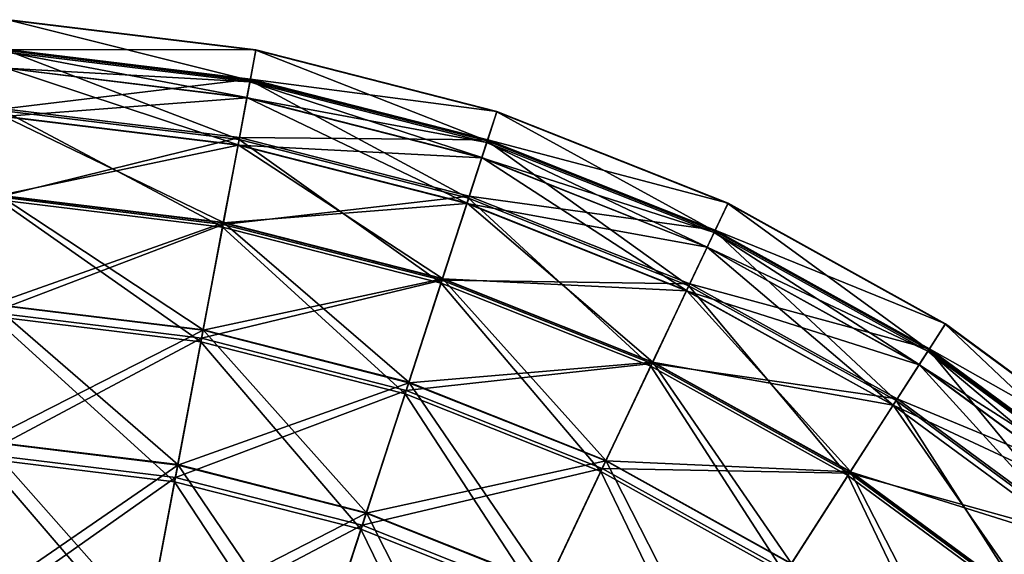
# Model space of a CAD drawing. Header units: millimetres. Extents: x 0 to 453, y 0 to 454.
# Tile 523 of 530: x 294 to 332, y 433 to 454. Entities that reach past the tile are written whole.
import ezdxf

# ---------------------------------------------------------------- set-up
doc = ezdxf.new("R2010")
doc.units = ezdxf.units.MM
doc.header["$LTSCALE"] = 25.4
doc.layers.get('0').update_dxf_attribs({"true_color": 0xff5454})

# ---------------------------------------------------------------- blocks, each defined once
blk = doc.blocks.new('KARO-V-10303.STL')
at = {"color": 7, "true_color": 0xffffff}
mesh = blk.add_polyface(dxfattribs=at)
corners = [(75.111, 219.919, 662.718), (84.619, 217.541, 653.023), (75.041, 218.714, 653.023), (84.842, 218.728, 662.718)]
mesh.append_faces([[corners[k] for k in face] for face in [(0, 1, 2), (1, 0, 3)]], dxfattribs={"vtx0": -1, "color": 7})
mesh = blk.add_polyface(dxfattribs=at)
corners = [(75.044, 218.764, 682.186), (84.845, 218.744, 672.487), (75.112, 219.936, 672.487), (84.628, 217.59, 682.186)]
mesh.append_faces([[corners[k] for k in face] for face in [(0, 1, 2), (1, 0, 3)]], dxfattribs={"vtx0": -1, "color": 7})
mesh = blk.add_polyface(dxfattribs=at)
corners = [(75.112, 219.936, 672.487), (84.842, 218.728, 662.718), (75.111, 219.919, 662.718), (84.845, 218.744, 672.487)]
mesh.append_faces([[corners[k] for k in face] for face in [(0, 1, 2), (1, 0, 3)]], dxfattribs={"vtx0": -1, "color": 7})
mesh = blk.add_polyface(dxfattribs=at)
corners = [(75.041, 218.714, 653.023), (84.179, 215.202, 643.548), (74.904, 216.338, 643.548), (84.619, 217.541, 653.023)]
mesh.append_faces([[corners[k] for k in face] for face in [(0, 1, 2), (1, 0, 3)]], dxfattribs={"vtx0": -1, "color": 7})
mesh = blk.add_polyface(dxfattribs=at)
corners = [(74.908, 216.421, 691.669), (84.628, 217.59, 682.186), (75.044, 218.764, 682.186), (84.194, 215.283, 691.669)]
mesh.append_faces([[corners[k] for k in face] for face in [(0, 1, 2), (1, 0, 3)]], dxfattribs={"vtx0": -1, "color": 7})
mesh = blk.add_polyface(dxfattribs=at)
corners = [(84.491, 216.859, 677.704), (75.038, 218.653, 667.704), (84.608, 217.481, 667.704), (75.001, 218.021, 677.704)]
mesh.append_faces([[corners[k] for k in face] for face in [(0, 1, 2), (1, 0, 3)]], dxfattribs={"vtx0": -1, "color": 7})
mesh = blk.add_polyface(dxfattribs=at)
corners = [(84.608, 217.481, 667.704), (75.001, 218.017, 657.704), (84.49, 216.855, 657.704), (75.038, 218.653, 667.704)]
mesh.append_faces([[corners[k] for k in face] for face in [(0, 1, 2), (1, 0, 3)]], dxfattribs={"vtx0": -1, "color": 7})
mesh = blk.add_polyface(dxfattribs=at)
corners = [(84.842, 218.728, 662.718), (93.968, 215.152, 653.023), (84.619, 217.541, 653.023), (94.342, 216.301, 662.718)]
mesh.append_faces([[corners[k] for k in face] for face in [(0, 1, 2), (1, 0, 3)]], dxfattribs={"vtx0": -1, "color": 7})
mesh = blk.add_polyface(dxfattribs=at)
corners = [(84.628, 217.59, 682.186), (94.347, 216.317, 672.487), (84.845, 218.744, 672.487), (93.984, 215.201, 682.186)]
mesh.append_faces([[corners[k] for k in face] for face in [(0, 1, 2), (1, 0, 3)]], dxfattribs={"vtx0": -1, "color": 7})
mesh = blk.add_polyface(dxfattribs=at)
corners = [(84.845, 218.744, 672.487), (94.342, 216.301, 662.718), (84.842, 218.728, 662.718), (94.347, 216.317, 672.487)]
mesh.append_faces([[corners[k] for k in face] for face in [(0, 1, 2), (1, 0, 3)]], dxfattribs={"vtx0": -1, "color": 7})
mesh = blk.add_polyface(dxfattribs=at)
corners = [(84.49, 216.855, 657.704), (74.891, 216.122, 647.866), (84.139, 214.989, 647.866), (75.001, 218.017, 657.704)]
mesh.append_faces([[corners[k] for k in face] for face in [(0, 1, 2), (1, 0, 3)]], dxfattribs={"vtx0": -1, "color": 7})
mesh = blk.add_polyface(dxfattribs=at)
corners = [(84.14, 214.998, 687.543), (75.001, 218.021, 677.704), (84.491, 216.859, 677.704), (74.892, 216.13, 687.543)]
mesh.append_faces([[corners[k] for k in face] for face in [(0, 1, 2), (1, 0, 3)]], dxfattribs={"vtx0": -1, "color": 7})
mesh = blk.add_polyface(dxfattribs=at)
corners = [(84.619, 217.541, 653.023), (93.233, 212.889, 643.548), (84.179, 215.202, 643.548), (93.968, 215.152, 653.023)]
mesh.append_faces([[corners[k] for k in face] for face in [(0, 1, 2), (1, 0, 3)]], dxfattribs={"vtx0": -1, "color": 7})
mesh = blk.add_polyface(dxfattribs=at)
corners = [(84.194, 215.283, 691.669), (93.984, 215.201, 682.186), (84.628, 217.59, 682.186), (93.258, 212.968, 691.669)]
mesh.append_faces([[corners[k] for k in face] for face in [(0, 1, 2), (1, 0, 3)]], dxfattribs={"vtx0": -1, "color": 7})
mesh = blk.add_polyface(dxfattribs=at)
corners = [(93.95, 215.095, 667.704), (84.49, 216.855, 657.704), (93.753, 214.489, 657.704), (84.608, 217.481, 667.704)]
mesh.append_faces([[corners[k] for k in face] for face in [(0, 1, 2), (1, 0, 3)]], dxfattribs={"vtx0": -1, "color": 7})
mesh = blk.add_polyface(dxfattribs=at)
corners = [(93.754, 214.493, 677.704), (84.608, 217.481, 667.704), (93.95, 215.095, 667.704), (84.491, 216.859, 677.704)]
mesh.append_faces([[corners[k] for k in face] for face in [(0, 1, 2), (1, 0, 3)]], dxfattribs={"vtx0": -1, "color": 7})
mesh = blk.add_polyface(dxfattribs=at)
corners = [(93.753, 214.489, 657.704), (84.139, 214.989, 647.866), (93.166, 212.683, 647.866), (84.49, 216.855, 657.704)]
mesh.append_faces([[corners[k] for k in face] for face in [(0, 1, 2), (1, 0, 3)]], dxfattribs={"vtx0": -1, "color": 7})
mesh = blk.add_polyface(dxfattribs=at)
corners = [(93.168, 212.691, 687.543), (84.491, 216.859, 677.704), (93.754, 214.493, 677.704), (84.14, 214.998, 687.543)]
mesh.append_faces([[corners[k] for k in face] for face in [(0, 1, 2), (1, 0, 3)]], dxfattribs={"vtx0": -1, "color": 7})
mesh = blk.add_polyface(dxfattribs=at)
corners = [(74.904, 216.338, 643.548), (83.528, 211.745, 634.434), (74.701, 212.826, 634.434), (84.179, 215.202, 643.548)]
mesh.append_faces([[corners[k] for k in face] for face in [(0, 1, 2), (1, 0, 3)]], dxfattribs={"vtx0": -1, "color": 7})
mesh = blk.add_polyface(dxfattribs=at)
corners = [(74.707, 212.941, 700.795), (84.194, 215.283, 691.669), (74.908, 216.421, 691.669), (83.55, 211.858, 700.795)]
mesh.append_faces([[corners[k] for k in face] for face in [(0, 1, 2), (1, 0, 3)]], dxfattribs={"vtx0": -1, "color": 7})
mesh = blk.add_polyface(dxfattribs=at)
corners = [(94.342, 216.301, 662.718), (102.935, 211.588, 653.023), (93.968, 215.152, 653.023), (103.452, 212.68, 662.718)]
mesh.append_faces([[corners[k] for k in face] for face in [(0, 1, 2), (1, 0, 3)]], dxfattribs={"vtx0": -1, "color": 7})
mesh = blk.add_polyface(dxfattribs=at)
corners = [(93.984, 215.201, 682.186), (103.46, 212.695, 672.487), (94.347, 216.317, 672.487), (102.957, 211.634, 682.186)]
mesh.append_faces([[corners[k] for k in face] for face in [(0, 1, 2), (1, 0, 3)]], dxfattribs={"vtx0": -1, "color": 7})
mesh = blk.add_polyface(dxfattribs=at)
corners = [(94.347, 216.317, 672.487), (103.452, 212.68, 662.718), (94.342, 216.301, 662.718), (103.46, 212.695, 672.487)]
mesh.append_faces([[corners[k] for k in face] for face in [(0, 1, 2), (1, 0, 3)]], dxfattribs={"vtx0": -1, "color": 7})
mesh = blk.add_polyface(dxfattribs=at)
corners = [(83.563, 211.927, 697.063), (74.892, 216.13, 687.543), (84.14, 214.998, 687.543), (74.711, 213.012, 697.063)]
mesh.append_faces([[corners[k] for k in face] for face in [(0, 1, 2), (1, 0, 3)]], dxfattribs={"vtx0": -1, "color": 7})
mesh = blk.add_polyface(dxfattribs=at)
corners = [(84.139, 214.989, 647.866), (74.711, 212.999, 638.347), (83.56, 211.915, 638.347), (74.891, 216.122, 647.866)]
mesh.append_faces([[corners[k] for k in face] for face in [(0, 1, 2), (1, 0, 3)]], dxfattribs={"vtx0": -1, "color": 7})
mesh = blk.add_polyface(dxfattribs=at)
corners = [(84.179, 215.202, 643.548), (92.145, 209.544, 634.434), (83.528, 211.745, 634.434), (93.233, 212.889, 643.548)]
mesh.append_faces([[corners[k] for k in face] for face in [(0, 1, 2), (1, 0, 3)]], dxfattribs={"vtx0": -1, "color": 7})
mesh = blk.add_polyface(dxfattribs=at)
corners = [(83.55, 211.858, 700.795), (93.258, 212.968, 691.669), (84.194, 215.283, 691.669), (92.181, 209.653, 700.795)]
mesh.append_faces([[corners[k] for k in face] for face in [(0, 1, 2), (1, 0, 3)]], dxfattribs={"vtx0": -1, "color": 7})
mesh = blk.add_polyface(dxfattribs=at)
corners = [(93.968, 215.152, 653.023), (101.916, 209.437, 643.548), (93.233, 212.889, 643.548), (102.935, 211.588, 653.023)]
mesh.append_faces([[corners[k] for k in face] for face in [(0, 1, 2), (1, 0, 3)]], dxfattribs={"vtx0": -1, "color": 7})
mesh = blk.add_polyface(dxfattribs=at)
corners = [(93.258, 212.968, 691.669), (102.957, 211.634, 682.186), (93.984, 215.201, 682.186), (101.952, 209.512, 691.669)]
mesh.append_faces([[corners[k] for k in face] for face in [(0, 1, 2), (1, 0, 3)]], dxfattribs={"vtx0": -1, "color": 7})
mesh = blk.add_polyface(dxfattribs=at)
corners = [(102.909, 211.533, 667.704), (93.753, 214.489, 657.704), (102.636, 210.957, 657.704), (93.95, 215.095, 667.704)]
mesh.append_faces([[corners[k] for k in face] for face in [(0, 1, 2), (1, 0, 3)]], dxfattribs={"vtx0": -1, "color": 7})
mesh = blk.add_polyface(dxfattribs=at)
corners = [(102.638, 210.961, 677.704), (93.95, 215.095, 667.704), (102.909, 211.533, 667.704), (93.754, 214.493, 677.704)]
mesh.append_faces([[corners[k] for k in face] for face in [(0, 1, 2), (1, 0, 3)]], dxfattribs={"vtx0": -1, "color": 7})
mesh = blk.add_polyface(dxfattribs=at)
corners = [(93.166, 212.683, 647.866), (83.56, 211.915, 638.347), (92.199, 209.708, 638.347), (84.139, 214.989, 647.866)]
mesh.append_faces([[corners[k] for k in face] for face in [(0, 1, 2), (1, 0, 3)]], dxfattribs={"vtx0": -1, "color": 7})
mesh = blk.add_polyface(dxfattribs=at)
corners = [(92.203, 209.72, 697.063), (84.14, 214.998, 687.543), (93.168, 212.691, 687.543), (83.563, 211.927, 697.063)]
mesh.append_faces([[corners[k] for k in face] for face in [(0, 1, 2), (1, 0, 3)]], dxfattribs={"vtx0": -1, "color": 7})
mesh = blk.add_polyface(dxfattribs=at)
corners = [(102.636, 210.957, 657.704), (93.166, 212.683, 647.866), (101.824, 209.242, 647.866), (93.753, 214.489, 657.704)]
mesh.append_faces([[corners[k] for k in face] for face in [(0, 1, 2), (1, 0, 3)]], dxfattribs={"vtx0": -1, "color": 7})
mesh = blk.add_polyface(dxfattribs=at)
corners = [(101.827, 209.25, 687.543), (93.754, 214.493, 677.704), (102.638, 210.961, 677.704), (93.168, 212.691, 687.543)]
mesh.append_faces([[corners[k] for k in face] for face in [(0, 1, 2), (1, 0, 3)]], dxfattribs={"vtx0": -1, "color": 7})
mesh = blk.add_polyface(dxfattribs=at)
corners = [(74.701, 212.826, 634.434), (82.677, 207.222, 625.816), (74.435, 208.232, 625.816), (83.528, 211.745, 634.434)]
mesh.append_faces([[corners[k] for k in face] for face in [(0, 1, 2), (1, 0, 3)]], dxfattribs={"vtx0": -1, "color": 7})
mesh = blk.add_polyface(dxfattribs=at)
corners = [(74.443, 208.376, 709.429), (83.55, 211.858, 700.795), (74.707, 212.941, 700.795), (82.704, 207.364, 709.429)]
mesh.append_faces([[corners[k] for k in face] for face in [(0, 1, 2), (1, 0, 3)]], dxfattribs={"vtx0": -1, "color": 7})
mesh = blk.add_polyface(dxfattribs=at)
corners = [(83.56, 211.915, 638.347), (74.462, 208.698, 629.3), (82.764, 207.681, 629.3), (74.711, 212.999, 638.347)]
mesh.append_faces([[corners[k] for k in face] for face in [(0, 1, 2), (1, 0, 3)]], dxfattribs={"vtx0": -1, "color": 7})
mesh = blk.add_polyface(dxfattribs=at)
corners = [(82.767, 207.698, 706.111), (74.711, 213.012, 697.063), (83.563, 211.927, 697.063), (74.463, 208.715, 706.111)]
mesh.append_faces([[corners[k] for k in face] for face in [(0, 1, 2), (1, 0, 3)]], dxfattribs={"vtx0": -1, "color": 7})
mesh = blk.add_polyface(dxfattribs=at)
corners = [(93.233, 212.889, 643.548), (100.41, 206.258, 634.434), (92.145, 209.544, 634.434), (101.916, 209.437, 643.548)]
mesh.append_faces([[corners[k] for k in face] for face in [(0, 1, 2), (1, 0, 3)]], dxfattribs={"vtx0": -1, "color": 7})
mesh = blk.add_polyface(dxfattribs=at)
corners = [(92.181, 209.653, 700.795), (101.952, 209.512, 691.669), (93.258, 212.968, 691.669), (100.46, 206.362, 700.795)]
mesh.append_faces([[corners[k] for k in face] for face in [(0, 1, 2), (1, 0, 3)]], dxfattribs={"vtx0": -1, "color": 7})
mesh = blk.add_polyface(dxfattribs=at)
corners = [(101.824, 209.242, 647.866), (92.199, 209.708, 638.347), (100.484, 206.415, 638.347), (93.166, 212.683, 647.866)]
mesh.append_faces([[corners[k] for k in face] for face in [(0, 1, 2), (1, 0, 3)]], dxfattribs={"vtx0": -1, "color": 7})
mesh = blk.add_polyface(dxfattribs=at)
corners = [(100.49, 206.426, 697.063), (93.168, 212.691, 687.543), (101.827, 209.25, 687.543), (92.203, 209.72, 697.063)]
mesh.append_faces([[corners[k] for k in face] for face in [(0, 1, 2), (1, 0, 3)]], dxfattribs={"vtx0": -1, "color": 7})
mesh = blk.add_polyface(dxfattribs=at)
corners = [(103.452, 212.68, 662.718), (111.373, 206.907, 653.023), (102.935, 211.588, 653.023), (112.025, 207.923, 662.718)]
mesh.append_faces([[corners[k] for k in face] for face in [(0, 1, 2), (1, 0, 3)]], dxfattribs={"vtx0": -1, "color": 7})
mesh = blk.add_polyface(dxfattribs=at)
corners = [(102.957, 211.634, 682.186), (112.035, 207.937, 672.487), (103.46, 212.695, 672.487), (111.4, 206.949, 682.186)]
mesh.append_faces([[corners[k] for k in face] for face in [(0, 1, 2), (1, 0, 3)]], dxfattribs={"vtx0": -1, "color": 7})
mesh = blk.add_polyface(dxfattribs=at)
corners = [(103.46, 212.695, 672.487), (112.025, 207.923, 662.718), (103.452, 212.68, 662.718), (112.035, 207.937, 672.487)]
mesh.append_faces([[corners[k] for k in face] for face in [(0, 1, 2), (1, 0, 3)]], dxfattribs={"vtx0": -1, "color": 7})
mesh = blk.add_polyface(dxfattribs=at)
corners = [(83.528, 211.745, 634.434), (90.723, 205.167, 625.816), (82.677, 207.222, 625.816), (92.145, 209.544, 634.434)]
mesh.append_faces([[corners[k] for k in face] for face in [(0, 1, 2), (1, 0, 3)]], dxfattribs={"vtx0": -1, "color": 7})
mesh = blk.add_polyface(dxfattribs=at)
corners = [(82.704, 207.364, 709.429), (92.181, 209.653, 700.795), (83.55, 211.858, 700.795), (90.768, 205.305, 709.429)]
mesh.append_faces([[corners[k] for k in face] for face in [(0, 1, 2), (1, 0, 3)]], dxfattribs={"vtx0": -1, "color": 7})
mesh = blk.add_polyface(dxfattribs=at)
corners = [(92.199, 209.708, 638.347), (82.764, 207.681, 629.3), (90.868, 205.611, 629.3), (83.56, 211.915, 638.347)]
mesh.append_faces([[corners[k] for k in face] for face in [(0, 1, 2), (1, 0, 3)]], dxfattribs={"vtx0": -1, "color": 7})
mesh = blk.add_polyface(dxfattribs=at)
corners = [(90.873, 205.627, 706.111), (83.563, 211.927, 697.063), (92.203, 209.72, 697.063), (82.767, 207.698, 706.111)]
mesh.append_faces([[corners[k] for k in face] for face in [(0, 1, 2), (1, 0, 3)]], dxfattribs={"vtx0": -1, "color": 7})
mesh = blk.add_polyface(dxfattribs=at)
corners = [(102.935, 211.588, 653.023), (110.087, 204.903, 643.548), (101.916, 209.437, 643.548), (111.373, 206.907, 653.023)]
mesh.append_faces([[corners[k] for k in face] for face in [(0, 1, 2), (1, 0, 3)]], dxfattribs={"vtx0": -1, "color": 7})
mesh = blk.add_polyface(dxfattribs=at)
corners = [(101.952, 209.512, 691.669), (111.4, 206.949, 682.186), (102.957, 211.634, 682.186), (110.132, 204.974, 691.669)]
mesh.append_faces([[corners[k] for k in face] for face in [(0, 1, 2), (1, 0, 3)]], dxfattribs={"vtx0": -1, "color": 7})
mesh = blk.add_polyface(dxfattribs=at)
corners = [(111.34, 206.856, 667.704), (102.636, 210.957, 657.704), (110.996, 206.319, 657.704), (102.909, 211.533, 667.704)]
mesh.append_faces([[corners[k] for k in face] for face in [(0, 1, 2), (1, 0, 3)]], dxfattribs={"vtx0": -1, "color": 7})
mesh = blk.add_polyface(dxfattribs=at)
corners = [(110.998, 206.323, 677.704), (102.909, 211.533, 667.704), (111.34, 206.856, 667.704), (102.638, 210.961, 677.704)]
mesh.append_faces([[corners[k] for k in face] for face in [(0, 1, 2), (1, 0, 3)]], dxfattribs={"vtx0": -1, "color": 7})
mesh = blk.add_polyface(dxfattribs=at)
corners = [(110.996, 206.319, 657.704), (101.824, 209.242, 647.866), (109.971, 204.722, 647.866), (102.636, 210.957, 657.704)]
mesh.append_faces([[corners[k] for k in face] for face in [(0, 1, 2), (1, 0, 3)]], dxfattribs={"vtx0": -1, "color": 7})
mesh = blk.add_polyface(dxfattribs=at)
corners = [(109.975, 204.729, 687.543), (102.638, 210.961, 677.704), (110.998, 206.323, 677.704), (101.827, 209.25, 687.543)]
mesh.append_faces([[corners[k] for k in face] for face in [(0, 1, 2), (1, 0, 3)]], dxfattribs={"vtx0": -1, "color": 7})
mesh = blk.add_polyface(dxfattribs=at)
corners = [(90.768, 205.305, 709.429), (100.46, 206.362, 700.795), (92.181, 209.653, 700.795), (98.502, 202.23, 709.429)]
mesh.append_faces([[corners[k] for k in face] for face in [(0, 1, 2), (1, 0, 3)]], dxfattribs={"vtx0": -1, "color": 7})
mesh = blk.add_polyface(dxfattribs=at)
corners = [(100.484, 206.415, 638.347), (90.868, 205.611, 629.3), (98.64, 202.522, 629.3), (92.199, 209.708, 638.347)]
mesh.append_faces([[corners[k] for k in face] for face in [(0, 1, 2), (1, 0, 3)]], dxfattribs={"vtx0": -1, "color": 7})
mesh = blk.add_polyface(dxfattribs=at)
corners = [(98.647, 202.537, 706.111), (92.203, 209.72, 697.063), (100.49, 206.426, 697.063), (90.873, 205.627, 706.111)]
mesh.append_faces([[corners[k] for k in face] for face in [(0, 1, 2), (1, 0, 3)]], dxfattribs={"vtx0": -1, "color": 7})
mesh = blk.add_polyface(dxfattribs=at)
corners = [(92.145, 209.544, 634.434), (98.44, 202.1, 625.816), (90.723, 205.167, 625.816), (100.41, 206.258, 634.434)]
mesh.append_faces([[corners[k] for k in face] for face in [(0, 1, 2), (1, 0, 3)]], dxfattribs={"vtx0": -1, "color": 7})
mesh = blk.add_polyface(dxfattribs=at)
corners = [(101.916, 209.437, 643.548), (108.187, 201.943, 634.434), (100.41, 206.258, 634.434), (110.087, 204.903, 643.548)]
mesh.append_faces([[corners[k] for k in face] for face in [(0, 1, 2), (1, 0, 3)]], dxfattribs={"vtx0": -1, "color": 7})
mesh = blk.add_polyface(dxfattribs=at)
corners = [(100.46, 206.362, 700.795), (110.132, 204.974, 691.669), (101.952, 209.512, 691.669), (108.249, 202.04, 700.795)]
mesh.append_faces([[corners[k] for k in face] for face in [(0, 1, 2), (1, 0, 3)]], dxfattribs={"vtx0": -1, "color": 7})
mesh = blk.add_polyface(dxfattribs=at)
corners = [(108.288, 202.1, 697.063), (101.827, 209.25, 687.543), (109.975, 204.729, 687.543), (100.49, 206.426, 697.063)]
mesh.append_faces([[corners[k] for k in face] for face in [(0, 1, 2), (1, 0, 3)]], dxfattribs={"vtx0": -1, "color": 7})
mesh = blk.add_polyface(dxfattribs=at)
corners = [(109.971, 204.722, 647.866), (100.484, 206.415, 638.347), (108.281, 202.089, 638.347), (101.824, 209.242, 647.866)]
mesh.append_faces([[corners[k] for k in face] for face in [(0, 1, 2), (1, 0, 3)]], dxfattribs={"vtx0": -1, "color": 7})
mesh = blk.add_polyface(dxfattribs=at)
corners = [(82.764, 207.681, 629.3), (74.149, 203.289, 620.872), (81.762, 202.357, 620.872), (74.462, 208.698, 629.3)]
mesh.append_faces([[corners[k] for k in face] for face in [(0, 1, 2), (1, 0, 3)]], dxfattribs={"vtx0": -1, "color": 7})
mesh = blk.add_polyface(dxfattribs=at)
corners = [(81.766, 202.376, 714.542), (74.463, 208.715, 706.111), (82.767, 207.698, 706.111), (74.15, 203.309, 714.542)]
mesh.append_faces([[corners[k] for k in face] for face in [(0, 1, 2), (1, 0, 3)]], dxfattribs={"vtx0": -1, "color": 7})
mesh = blk.add_polyface(dxfattribs=at)
corners = [(74.435, 208.232, 625.816), (81.638, 201.701, 617.824), (74.111, 202.623, 617.824), (82.677, 207.222, 625.816)]
mesh.append_faces([[corners[k] for k in face] for face in [(0, 1, 2), (1, 0, 3)]], dxfattribs={"vtx0": -1, "color": 7})
mesh = blk.add_polyface(dxfattribs=at)
corners = [(74.121, 202.795, 717.44), (82.704, 207.364, 709.429), (74.443, 208.376, 709.429), (81.67, 201.87, 717.44)]
mesh.append_faces([[corners[k] for k in face] for face in [(0, 1, 2), (1, 0, 3)]], dxfattribs={"vtx0": -1, "color": 7})
mesh = blk.add_polyface(dxfattribs=at)
corners = [(89.199, 200.477, 714.542), (82.767, 207.698, 706.111), (90.873, 205.627, 706.111), (81.766, 202.376, 714.542)]
mesh.append_faces([[corners[k] for k in face] for face in [(0, 1, 2), (1, 0, 3)]], dxfattribs={"vtx0": -1, "color": 7})
mesh = blk.add_polyface(dxfattribs=at)
corners = [(112.025, 207.923, 662.718), (119.143, 201.184, 653.023), (111.373, 206.907, 653.023), (119.92, 202.109, 662.718)]
mesh.append_faces([[corners[k] for k in face] for face in [(0, 1, 2), (1, 0, 3)]], dxfattribs={"vtx0": -1, "color": 7})
mesh = blk.add_polyface(dxfattribs=at)
corners = [(111.4, 206.949, 682.186), (119.931, 202.122, 672.487), (112.035, 207.937, 672.487), (119.175, 201.223, 682.186)]
mesh.append_faces([[corners[k] for k in face] for face in [(0, 1, 2), (1, 0, 3)]], dxfattribs={"vtx0": -1, "color": 7})
mesh = blk.add_polyface(dxfattribs=at)
corners = [(112.035, 207.937, 672.487), (119.92, 202.109, 662.718), (112.025, 207.923, 662.718), (119.931, 202.122, 672.487)]
mesh.append_faces([[corners[k] for k in face] for face in [(0, 1, 2), (1, 0, 3)]], dxfattribs={"vtx0": -1, "color": 7})
mesh = blk.add_polyface(dxfattribs=at)
corners = [(81.67, 201.87, 717.44), (90.768, 205.305, 709.429), (82.704, 207.364, 709.429), (89.04, 199.988, 717.44)]
mesh.append_faces([[corners[k] for k in face] for face in [(0, 1, 2), (1, 0, 3)]], dxfattribs={"vtx0": -1, "color": 7})
mesh = blk.add_polyface(dxfattribs=at)
corners = [(90.868, 205.611, 629.3), (81.762, 202.357, 620.872), (89.193, 200.458, 620.872), (82.764, 207.681, 629.3)]
mesh.append_faces([[corners[k] for k in face] for face in [(0, 1, 2), (1, 0, 3)]], dxfattribs={"vtx0": -1, "color": 7})
mesh = blk.add_polyface(dxfattribs=at)
corners = [(82.677, 207.222, 625.816), (88.987, 199.824, 617.824), (81.638, 201.701, 617.824), (90.723, 205.167, 625.816)]
mesh.append_faces([[corners[k] for k in face] for face in [(0, 1, 2), (1, 0, 3)]], dxfattribs={"vtx0": -1, "color": 7})
mesh = blk.add_polyface(dxfattribs=at)
corners = [(110.132, 204.974, 691.669), (119.175, 201.223, 682.186), (111.4, 206.949, 682.186), (117.665, 199.426, 691.669)]
mesh.append_faces([[corners[k] for k in face] for face in [(0, 1, 2), (1, 0, 3)]], dxfattribs={"vtx0": -1, "color": 7})
mesh = blk.add_polyface(dxfattribs=at)
corners = [(111.373, 206.907, 653.023), (117.611, 199.362, 643.548), (110.087, 204.903, 643.548), (119.143, 201.184, 653.023)]
mesh.append_faces([[corners[k] for k in face] for face in [(0, 1, 2), (1, 0, 3)]], dxfattribs={"vtx0": -1, "color": 7})
mesh = blk.add_polyface(dxfattribs=at)
corners = [(119.104, 201.138, 667.704), (110.996, 206.319, 657.704), (118.694, 200.65, 657.704), (111.34, 206.856, 667.704)]
mesh.append_faces([[corners[k] for k in face] for face in [(0, 1, 2), (1, 0, 3)]], dxfattribs={"vtx0": -1, "color": 7})
mesh = blk.add_polyface(dxfattribs=at)
corners = [(118.696, 200.653, 677.704), (111.34, 206.856, 667.704), (119.104, 201.138, 667.704), (110.998, 206.323, 677.704)]
mesh.append_faces([[corners[k] for k in face] for face in [(0, 1, 2), (1, 0, 3)]], dxfattribs={"vtx0": -1, "color": 7})
mesh = blk.add_polyface(dxfattribs=at)
corners = [(100.41, 206.258, 634.434), (105.701, 198.071, 625.816), (98.44, 202.1, 625.816), (108.187, 201.943, 634.434)]
mesh.append_faces([[corners[k] for k in face] for face in [(0, 1, 2), (1, 0, 3)]], dxfattribs={"vtx0": -1, "color": 7})
mesh = blk.add_polyface(dxfattribs=at)
corners = [(98.502, 202.23, 709.429), (108.249, 202.04, 700.795), (100.46, 206.362, 700.795), (105.779, 198.192, 709.429)]
mesh.append_faces([[corners[k] for k in face] for face in [(0, 1, 2), (1, 0, 3)]], dxfattribs={"vtx0": -1, "color": 7})
mesh = blk.add_polyface(dxfattribs=at)
corners = [(108.281, 202.089, 638.347), (98.64, 202.522, 629.3), (105.954, 198.464, 629.3), (100.484, 206.415, 638.347)]
mesh.append_faces([[corners[k] for k in face] for face in [(0, 1, 2), (1, 0, 3)]], dxfattribs={"vtx0": -1, "color": 7})
mesh = blk.add_polyface(dxfattribs=at)
corners = [(105.962, 198.478, 706.111), (100.49, 206.426, 697.063), (108.288, 202.1, 697.063), (98.647, 202.537, 706.111)]
mesh.append_faces([[corners[k] for k in face] for face in [(0, 1, 2), (1, 0, 3)]], dxfattribs={"vtx0": -1, "color": 7})
mesh = blk.add_polyface(dxfattribs=at)
corners = [(118.694, 200.65, 657.704), (109.971, 204.722, 647.866), (117.472, 199.197, 647.866), (110.996, 206.319, 657.704)]
mesh.append_faces([[corners[k] for k in face] for face in [(0, 1, 2), (1, 0, 3)]], dxfattribs={"vtx0": -1, "color": 7})
mesh = blk.add_polyface(dxfattribs=at)
corners = [(117.478, 199.203, 687.543), (110.998, 206.323, 677.704), (118.696, 200.653, 677.704), (109.975, 204.729, 687.543)]
mesh.append_faces([[corners[k] for k in face] for face in [(0, 1, 2), (1, 0, 3)]], dxfattribs={"vtx0": -1, "color": 7})
mesh = blk.add_polyface(dxfattribs=at)
corners = [(98.64, 202.522, 629.3), (89.193, 200.458, 620.872), (96.32, 197.625, 620.872), (90.868, 205.611, 629.3)]
mesh.append_faces([[corners[k] for k in face] for face in [(0, 1, 2), (1, 0, 3)]], dxfattribs={"vtx0": -1, "color": 7})
mesh = blk.add_polyface(dxfattribs=at)
corners = [(96.329, 197.643, 714.542), (90.873, 205.627, 706.111), (98.647, 202.537, 706.111), (89.199, 200.477, 714.542)]
mesh.append_faces([[corners[k] for k in face] for face in [(0, 1, 2), (1, 0, 3)]], dxfattribs={"vtx0": -1, "color": 7})
mesh = blk.add_polyface(dxfattribs=at)
corners = [(90.723, 205.167, 625.816), (96.034, 197.022, 617.824), (88.987, 199.824, 617.824), (98.44, 202.1, 625.816)]
mesh.append_faces([[corners[k] for k in face] for face in [(0, 1, 2), (1, 0, 3)]], dxfattribs={"vtx0": -1, "color": 7})
mesh = blk.add_polyface(dxfattribs=at)
corners = [(89.04, 199.988, 717.44), (98.502, 202.23, 709.429), (90.768, 205.305, 709.429), (96.108, 197.178, 717.44)]
mesh.append_faces([[corners[k] for k in face] for face in [(0, 1, 2), (1, 0, 3)]], dxfattribs={"vtx0": -1, "color": 7})
mesh = blk.add_polyface(dxfattribs=at)
corners = [(110.087, 204.903, 643.548), (115.348, 196.669, 634.434), (108.187, 201.943, 634.434), (117.611, 199.362, 643.548)]
mesh.append_faces([[corners[k] for k in face] for face in [(0, 1, 2), (1, 0, 3)]], dxfattribs={"vtx0": -1, "color": 7})
mesh = blk.add_polyface(dxfattribs=at)
corners = [(108.249, 202.04, 700.795), (117.665, 199.426, 691.669), (110.132, 204.974, 691.669), (115.422, 196.757, 700.795)]
mesh.append_faces([[corners[k] for k in face] for face in [(0, 1, 2), (1, 0, 3)]], dxfattribs={"vtx0": -1, "color": 7})
mesh = blk.add_polyface(dxfattribs=at)
corners = [(117.472, 199.197, 647.866), (108.281, 202.089, 638.347), (115.46, 196.802, 638.347), (109.971, 204.722, 647.866)]
mesh.append_faces([[corners[k] for k in face] for face in [(0, 1, 2), (1, 0, 3)]], dxfattribs={"vtx0": -1, "color": 7})
mesh = blk.add_polyface(dxfattribs=at)
corners = [(115.468, 196.812, 697.063), (109.975, 204.729, 687.543), (117.478, 199.203, 687.543), (108.288, 202.1, 697.063)]
mesh.append_faces([[corners[k] for k in face] for face in [(0, 1, 2), (1, 0, 3)]], dxfattribs={"vtx0": -1, "color": 7})
mesh = blk.add_polyface(dxfattribs=at)
corners = [(81.762, 202.357, 620.872), (73.777, 196.858, 613.197), (80.571, 196.026, 613.197), (74.149, 203.289, 620.872)]
mesh.append_faces([[corners[k] for k in face] for face in [(0, 1, 2), (1, 0, 3)]], dxfattribs={"vtx0": -1, "color": 7})
mesh = blk.add_polyface(dxfattribs=at)
corners = [(80.575, 196.049, 722.22), (74.15, 203.309, 714.542), (81.766, 202.376, 714.542), (73.779, 196.881, 722.22)]
mesh.append_faces([[corners[k] for k in face] for face in [(0, 1, 2), (1, 0, 3)]], dxfattribs={"vtx0": -1, "color": 7})
mesh = blk.add_polyface(dxfattribs=at)
corners = [(73.744, 196.281, 724.711), (81.67, 201.87, 717.44), (74.121, 202.795, 717.44), (80.464, 195.458, 724.711)]
mesh.append_faces([[corners[k] for k in face] for face in [(0, 1, 2), (1, 0, 3)]], dxfattribs={"vtx0": -1, "color": 7})
mesh = blk.add_polyface(dxfattribs=at)
corners = [(74.111, 202.623, 617.824), (80.427, 195.263, 610.576), (73.732, 196.083, 610.576), (81.638, 201.701, 617.824)]
mesh.append_faces([[corners[k] for k in face] for face in [(0, 1, 2), (1, 0, 3)]], dxfattribs={"vtx0": -1, "color": 7})
mesh = blk.add_polyface(dxfattribs=at)
corners = [(89.193, 200.458, 620.872), (80.571, 196.026, 613.197), (87.202, 194.332, 613.197), (81.762, 202.357, 620.872)]
mesh.append_faces([[corners[k] for k in face] for face in [(0, 1, 2), (1, 0, 3)]], dxfattribs={"vtx0": -1, "color": 7})
mesh = blk.add_polyface(dxfattribs=at)
corners = [(87.209, 194.354, 722.22), (81.766, 202.376, 714.542), (89.199, 200.477, 714.542), (80.575, 196.049, 722.22)]
mesh.append_faces([[corners[k] for k in face] for face in [(0, 1, 2), (1, 0, 3)]], dxfattribs={"vtx0": -1, "color": 7})
mesh = blk.add_polyface(dxfattribs=at)
corners = [(105.954, 198.464, 629.3), (96.32, 197.625, 620.872), (103.027, 193.904, 620.872), (98.64, 202.522, 629.3)]
mesh.append_faces([[corners[k] for k in face] for face in [(0, 1, 2), (1, 0, 3)]], dxfattribs={"vtx0": -1, "color": 7})
mesh = blk.add_polyface(dxfattribs=at)
corners = [(103.037, 193.921, 714.542), (98.647, 202.537, 706.111), (105.962, 198.478, 706.111), (96.329, 197.643, 714.542)]
mesh.append_faces([[corners[k] for k in face] for face in [(0, 1, 2), (1, 0, 3)]], dxfattribs={"vtx0": -1, "color": 7})
mesh = blk.add_polyface(dxfattribs=at)
corners = [(98.44, 202.1, 625.816), (102.666, 193.343, 617.824), (96.034, 197.022, 617.824), (105.701, 198.071, 625.816)]
mesh.append_faces([[corners[k] for k in face] for face in [(0, 1, 2), (1, 0, 3)]], dxfattribs={"vtx0": -1, "color": 7})
mesh = blk.add_polyface(dxfattribs=at)
corners = [(96.108, 197.178, 717.44), (105.779, 198.192, 709.429), (98.502, 202.23, 709.429), (102.759, 193.488, 717.44)]
mesh.append_faces([[corners[k] for k in face] for face in [(0, 1, 2), (1, 0, 3)]], dxfattribs={"vtx0": -1, "color": 7})
mesh = blk.add_polyface(dxfattribs=at)
corners = [(108.187, 201.943, 634.434), (112.388, 193.146, 625.816), (105.701, 198.071, 625.816), (115.348, 196.669, 634.434)]
mesh.append_faces([[corners[k] for k in face] for face in [(0, 1, 2), (1, 0, 3)]], dxfattribs={"vtx0": -1, "color": 7})
mesh = blk.add_polyface(dxfattribs=at)
corners = [(105.779, 198.192, 709.429), (115.422, 196.757, 700.795), (108.249, 202.04, 700.795), (112.481, 193.257, 709.429)]
mesh.append_faces([[corners[k] for k in face] for face in [(0, 1, 2), (1, 0, 3)]], dxfattribs={"vtx0": -1, "color": 7})
mesh = blk.add_polyface(dxfattribs=at)
corners = [(115.46, 196.802, 638.347), (105.954, 198.464, 629.3), (112.688, 193.504, 629.3), (108.281, 202.089, 638.347)]
mesh.append_faces([[corners[k] for k in face] for face in [(0, 1, 2), (1, 0, 3)]], dxfattribs={"vtx0": -1, "color": 7})
mesh = blk.add_polyface(dxfattribs=at)
corners = [(112.699, 193.517, 706.111), (108.288, 202.1, 697.063), (115.468, 196.812, 697.063), (105.962, 198.478, 706.111)]
mesh.append_faces([[corners[k] for k in face] for face in [(0, 1, 2), (1, 0, 3)]], dxfattribs={"vtx0": -1, "color": 7})
mesh = blk.add_polyface(dxfattribs=at)
corners = [(81.638, 201.701, 617.824), (86.962, 193.594, 610.576), (80.427, 195.263, 610.576), (88.987, 199.824, 617.824)]
mesh.append_faces([[corners[k] for k in face] for face in [(0, 1, 2), (1, 0, 3)]], dxfattribs={"vtx0": -1, "color": 7})
mesh = blk.add_polyface(dxfattribs=at)
corners = [(80.464, 195.458, 724.711), (89.04, 199.988, 717.44), (81.67, 201.87, 717.44), (87.023, 193.782, 724.711)]
mesh.append_faces([[corners[k] for k in face] for face in [(0, 1, 2), (1, 0, 3)]], dxfattribs={"vtx0": -1, "color": 7})
mesh = blk.add_polyface(dxfattribs=at)
corners = [(96.32, 197.625, 620.872), (87.202, 194.332, 613.197), (93.562, 191.804, 613.197), (89.193, 200.458, 620.872)]
mesh.append_faces([[corners[k] for k in face] for face in [(0, 1, 2), (1, 0, 3)]], dxfattribs={"vtx0": -1, "color": 7})
mesh = blk.add_polyface(dxfattribs=at)
corners = [(93.572, 191.825, 722.22), (89.199, 200.477, 714.542), (96.329, 197.643, 714.542), (87.209, 194.354, 722.22)]
mesh.append_faces([[corners[k] for k in face] for face in [(0, 1, 2), (1, 0, 3)]], dxfattribs={"vtx0": -1, "color": 7})
mesh = blk.add_polyface(dxfattribs=at)
corners = [(87.023, 193.782, 724.711), (96.108, 197.178, 717.44), (89.04, 199.988, 717.44), (93.314, 191.281, 724.711)]
mesh.append_faces([[corners[k] for k in face] for face in [(0, 1, 2), (1, 0, 3)]], dxfattribs={"vtx0": -1, "color": 7})
at = {"color": 250, "true_color": 0x262626}
mesh = blk.add_polyface(dxfattribs=at)
corners = [(-197.361, -32.381, 1779.606), (-197.458, 31.784, 1779.606), (-200, -0.302, 1779.606), (-189.803, 63.047, 1779.606), (-189.611, -63.62, 1779.606), (-177.232, 92.677, 1779.606), (-176.95, -93.212, 1779.606), (-160.07, 119.907, 1779.606), (-159.707, -120.39, 1779.606), (-138.763, 144.031, 1779.606), (-138.327, -144.45, 1779.606), (-113.862, 164.425, 1779.606), (-113.364, -164.768, 1779.606), (-86.012, 180.56, 1779.606), (-85.465, -180.82, 1779.606), (-55.934, 192.019, 1779.606), (-55.353, -192.188, 1779.606), (-24.407, 198.505, 1779.606), (-23.807, -198.578, 1779.606), (7.751, 199.85, 1779.606), (8.355, -199.825, 1779.606), (39.709, 196.018, 1779.606), (40.301, -195.897, 1779.606), (70.638, 187.11, 1779.606), (71.204, -186.896, 1779.606), (99.738, 173.356, 1779.606), (100.262, -173.054, 1779.606), (126.255, 155.112, 1779.606), (126.723, -154.73, 1779.606), (149.501, 132.851, 1779.606), (149.902, -132.398, 1779.606), (168.876, 107.149, 1779.606), (169.199, -106.637, 1779.606), (183.877, 78.671, 1779.606), (184.114, -78.115, 1779.606), (194.116, 48.157, 1779.606), (194.26, -47.57, 1779.606), (199.327, 16.395, 1779.606), (199.376, -15.792, 1779.606)]
mesh.append_faces([[corners[k] for k in face] for face in [(0, 1, 2), (37, 36, 38)]], dxfattribs={"vtx0": -1, "color": 250})
mesh.append_faces([[corners[k] for k in face] for face in [(1, 0, 3), (3, 4, 5), (5, 6, 7), (7, 8, 9), (9, 10, 11), (11, 12, 13), (13, 14, 15), (15, 16, 17), (17, 18, 19), (19, 20, 21), (21, 22, 23), (23, 24, 25), (25, 26, 27), (27, 28, 29), (29, 30, 31), (31, 32, 33), (33, 34, 35), (35, 36, 37)]], dxfattribs={"vtx0": -1, "vtx1": -1, "color": 250})
mesh.append_faces([[corners[k] for k in face] for face in [(3, 0, 4), (5, 4, 6), (7, 6, 8), (9, 8, 10), (11, 10, 12), (13, 12, 14), (15, 14, 16), (17, 16, 18), (19, 18, 20), (21, 20, 22), (23, 22, 24), (25, 24, 26), (27, 26, 28), (29, 28, 30), (31, 30, 32), (33, 32, 34), (35, 34, 36)]], dxfattribs={"vtx0": -1, "vtx2": -1, "color": 250})
mesh = blk.add_polyface(dxfattribs=at)
corners = [(-197.458, 31.784, 1778.806), (-197.361, -32.381, 1778.806), (-200, -0.302, 1778.806), (-189.803, 63.047, 1778.806), (-189.611, -63.62, 1778.806), (-177.232, 92.677, 1778.806), (-176.95, -93.212, 1778.806), (-160.07, 119.907, 1778.806), (-159.707, -120.39, 1778.806), (-138.763, 144.031, 1778.806), (-138.327, -144.45, 1778.806), (-113.862, 164.425, 1778.806), (-113.364, -164.768, 1778.806), (-86.012, 180.56, 1778.806), (-85.465, -180.82, 1778.806), (-55.934, 192.019, 1778.806), (-55.353, -192.188, 1778.806), (-24.407, 198.505, 1778.806), (-23.807, -198.578, 1778.806), (7.751, 199.85, 1778.806), (8.355, -199.825, 1778.806), (39.709, 196.018, 1778.806), (40.301, -195.897, 1778.806), (70.638, 187.11, 1778.806), (71.204, -186.896, 1778.806), (99.738, 173.356, 1778.806), (100.262, -173.054, 1778.806), (126.255, 155.112, 1778.806), (126.723, -154.73, 1778.806), (149.501, 132.851, 1778.806), (149.902, -132.398, 1778.806), (168.876, 107.149, 1778.806), (169.199, -106.637, 1778.806), (183.877, 78.671, 1778.806), (184.114, -78.115, 1778.806), (194.116, 48.157, 1778.806), (194.26, -47.57, 1778.806), (199.327, 16.395, 1778.806), (199.376, -15.792, 1778.806)]
mesh.append_faces([[corners[k] for k in face] for face in [(0, 1, 2), (36, 37, 38)]], dxfattribs={"vtx0": -1, "color": 250})
mesh.append_faces([[corners[k] for k in face] for face in [(1, 3, 4), (4, 5, 6), (6, 7, 8), (8, 9, 10), (10, 11, 12), (12, 13, 14), (14, 15, 16), (16, 17, 18), (18, 19, 20), (20, 21, 22), (22, 23, 24), (24, 25, 26), (26, 27, 28), (28, 29, 30), (30, 31, 32), (32, 33, 34), (34, 35, 36)]], dxfattribs={"vtx0": -1, "vtx1": -1, "color": 250})
mesh.append_faces([[corners[k] for k in face] for face in [(1, 0, 3), (4, 3, 5), (6, 5, 7), (8, 7, 9), (10, 9, 11), (12, 11, 13), (14, 13, 15), (16, 15, 17), (18, 17, 19), (20, 19, 21), (22, 21, 23), (24, 23, 25), (26, 25, 27), (28, 27, 29), (30, 29, 31), (32, 31, 33), (34, 33, 35), (36, 35, 37)]], dxfattribs={"vtx0": -1, "vtx2": -1, "color": 250})
at = {"color": 7, "true_color": 0xffffff}
mesh = blk.add_polyface(dxfattribs=at)
corners = [(88.987, 199.824, 617.824), (93.23, 191.103, 610.576), (86.962, 193.594, 610.576), (96.034, 197.022, 617.824)]
mesh.append_faces([[corners[k] for k in face] for face in [(0, 1, 2), (1, 0, 3)]], dxfattribs={"vtx0": -1, "color": 7})

msp = doc.modelspace()

# ---------------------------------------------------------------- block references
at = {"color": 0}
msp.add_blockref('KARO-V-10303.STL', (218.033, 234.202, -17.81), dxfattribs=at)

doc.saveas('drawing.dxf')
